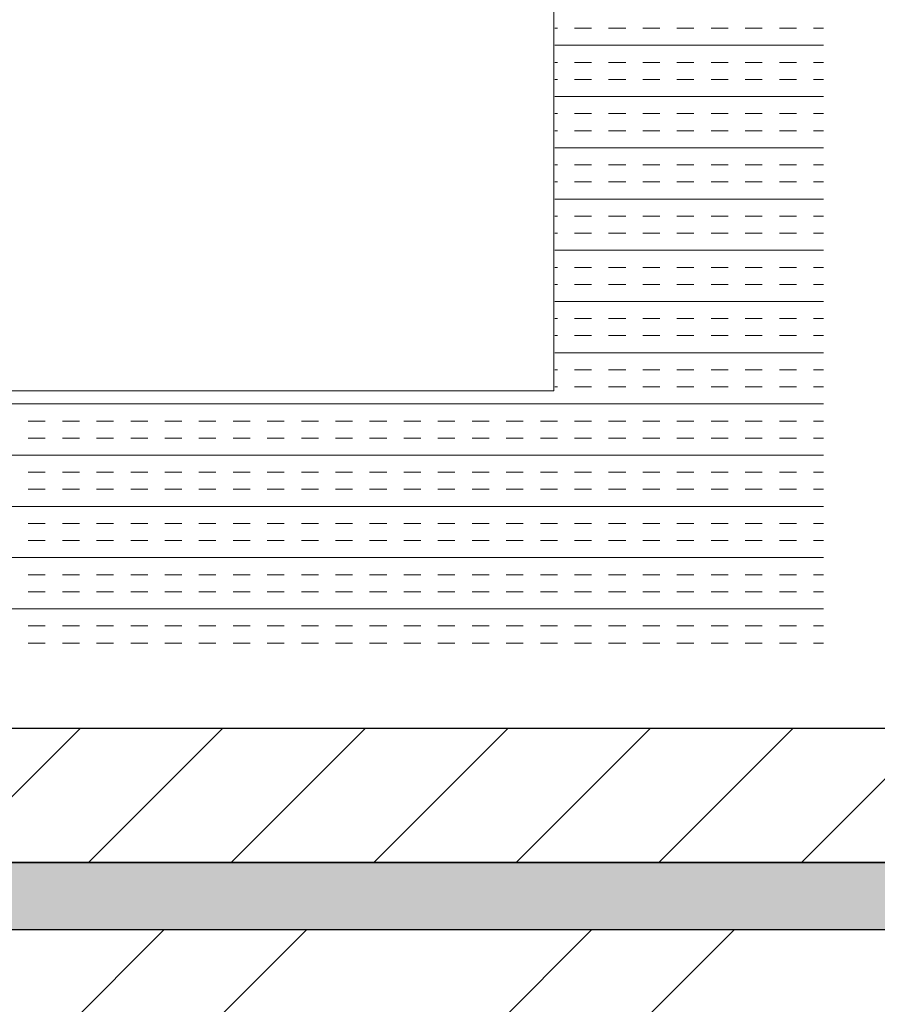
# Model space of a CAD drawing. Extents: x 3940905 to 4145695, y 925352 to 1109797.
# Tile 728 of 1056: x 4038822 to 4038981, y 1097293 to 1097476. Entities that reach past the tile are written whole.
import ezdxf

# ---------------------------------------------------------------- set-up
doc = ezdxf.new("R2010")
doc.units = 0
doc.header["$LTSCALE"] = 750
doc.header["$MEASUREMENT"] = 0
doc.layers.add('CIVIL WALLS', color=7, linetype='CONTINUOUS', lineweight=30)
doc.layers.add('CKD Equipments', color=252, linetype='CONTINUOUS', lineweight=0)
doc.layers.add('S-Hatch_8', color=7, linetype='CONTINUOUS')

msp = doc.modelspace()

# ---------------------------------------------------------------- hatches: boundary and pattern name
at = {"layer": 'CIVIL WALLS', "true_color": 0x136734}
h = msp.add_hatch(dxfattribs=at)
h.set_pattern_fill('AR-CONC', color=116, scale=3)
h.set_pattern_definition([(50, (55598.317, 54286.193), (21.51780548, -1.88256405), [2.25, -24.75]), (355, (55598.317, 54286.193), (-4.16254001, 22.56576401), [1.8, -19.8]), (100.45144446, (55600.11, 54286.036), (17.3552654, 20.68319973), [1.91220576, -21.03426336]), (46.1842, (55598.317, 54292.193), (32.01723992, -4.96557842), [3.375, -37.125]), (96.6356355, (55600.985, 54291.78), (28.03985837, 29.22355802), [2.86831026, -31.5514128]), (351.184164, (55598.317, 54292.193), (28.03985835, 29.223558), [2.7, -29.70000003]), (21, (55601.317, 54290.693), (17.90721156, -12.07856672), [2.25, -24.75]), (326, (55601.317, 54290.693), (7.29945996, 21.75450135), [1.8, -19.8]), (71.45144474, (55602.81, 54289.687), (25.2066713, 9.67593458), [1.9122057, -21.03426336]), (37.5, (55598.317, 54286.193), (0.36479566, 9.986815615), [0, -19.56, 0, -20.1, 0, -19.875]), (7.5, (55598.317, 54286.193), (7.892086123, 11.832351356), [0, -11.46, 0, -19.11, 0, -7.575]), (327.5, (55591.627, 54286.193), (16.014673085, -0.676646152), [0, -7.5, 0, -23.4, 0, -31.05]), (317.5, (55588.627, 54286.193), (17.49558508, 3.00314947), [0, -9.75, 0, -15.54, 0, -22.05])])
h.paths.add_polyline_path([(4039060.55, 1095413.96), (4039060.55, 1097194.5), (4038341.75, 1097194.5), (4038341.75, 1097319.5), (4039060.55, 1097319.5), (4039060.55, 1097619.04), (4039073.05, 1097619.04), (4039073.05, 1097307), (4038341.75, 1097307), (4038341.75, 1097207), (4039073.05, 1097207), (4039073.05, 1095413.96)])
at = {"layer": 'S-Hatch_8'}
h = msp.add_hatch(dxfattribs=at)
h.set_pattern_fill('ANSI31', color=6, scale=150)
h.set_pattern_definition([(45, (55598.317, 54286.193), (-13.25825215, 13.25825215), [])])
h.paths.add_polyline_path([(4039060.57, 1097619.04), (4039060.54, 1097319.5), (4038341.75, 1097319.5), (4038341.75, 1097194.5), (4039060.76, 1097194.5), (4039060.55, 1095413.96), (4039035.55, 1095413.97), (4039035.76, 1097169.5), (4038341.75, 1097169.5), (4038341.75, 1097344.5), (4039035.78, 1097344.5), (4039035.82, 1097619.04)])
at = {"layer": 'S-Hatch_8', "true_color": 0x636466}
h = msp.add_hatch(dxfattribs=at)
h.set_pattern_fill('ANSI32', color=251, scale=150)
h.set_pattern_definition([(45, (55598.317, 54286.193), (-39.77475644, 39.77475644), []), (45, (55624.834, 54286.193), (-39.77475644, 39.77475644), [])])
h.paths.add_polyline_path([(4039073.05, 1097207), (4039073.05, 1095413.44), (4039170.6, 1095413.44), (4039170.6, 1097618.67), (4039073.05, 1097618.67), (4039073.05, 1097307), (4038341.75, 1097307), (4038341.75, 1097207)])

# ---------------------------------------------------------------- linework, layer by layer
at = {"layer": 'CIVIL WALLS', "color": 6, "elevation": -7.61}
msp.add_lwpolyline([(4039060.56, 1097619.04), (4039060.54, 1097319.5), (4038341.75, 1097319.5), (4038341.75, 1097194.5), (4039060.76, 1097194.5), (4039060.55, 1095413.96), (4039035.55, 1095413.97), (4039035.76, 1097169.5), (4038341.75, 1097169.5), (4038341.75, 1097344.5), (4039035.78, 1097344.5), (4039035.81, 1097619.04), (4039060.56, 1097619.04)], dxfattribs=at)
at = {"layer": 'CIVIL WALLS', "color": 116, "true_color": 0x136734, "elevation": -7.61}
msp.add_lwpolyline([(4039060.55, 1095413.96), (4039060.55, 1097194.5), (4038341.75, 1097194.5), (4038341.75, 1097319.5), (4039060.55, 1097319.5), (4039060.55, 1097619.04), (4039073.05, 1097619.04), (4039073.05, 1097307), (4038341.75, 1097307), (4038341.75, 1097207), (4039073.05, 1097207), (4039073.05, 1095413.96), (4039060.55, 1095413.96)], close=True, dxfattribs=at)
at = {"layer": 'CIVIL WALLS', "elevation": -7.61}
msp.add_lwpolyline([(4039073.05, 1097207), (4039073.05, 1095413.44), (4039170.6, 1095413.44), (4039170.6, 1097618.67), (4039073.05, 1097618.67), (4039073.05, 1097307), (4038341.75, 1097307), (4038341.75, 1097207)], close=True, dxfattribs=at)
at = {"layer": 'CKD Equipments'}
for p, q in [((4038921.17, 1097407.2, 10238.7), (4038921.17, 1097871.2, 10238.7)), ((4038447.17, 1097407.2, 10238.7), (4038921.17, 1097407.2, 10238.7))]:
    msp.add_line(p, q, dxfattribs=at)
at = {"layer": 'CKD Equipments', "color": 4, "linetype": 'Continuous'}
for p, q in [((4038921.86, 1097474.61, 9913.53), (4038921.36, 1097474.61, 9913.53)), ((4038928.21, 1097474.61, 9913.53), (4038925.04, 1097474.61, 9913.53)), ((4038934.56, 1097474.61, 9913.53), (4038931.39, 1097474.61, 9913.53)), ((4038940.91, 1097474.61, 9913.53), (4038937.74, 1097474.61, 9913.53)), ((4038947.26, 1097474.61, 9913.53), (4038944.09, 1097474.61, 9913.53)), ((4038953.61, 1097474.61, 9913.53), (4038950.44, 1097474.61, 9913.53)), ((4038959.96, 1097474.61, 9913.53), (4038956.79, 1097474.61, 9913.53)), ((4038966.31, 1097474.61, 9913.53), (4038963.14, 1097474.61, 9913.53)), ((4038971.36, 1097474.61, 9913.53), (4038969.49, 1097474.61, 9913.53)), ((4038971.36, 1097471.44, 9913.53), (4038921.36, 1097471.44, 9913.53)), ((4038921.86, 1097468.26, 9913.53), (4038921.36, 1097468.26, 9913.53)), ((4038928.21, 1097468.26, 9913.53), (4038925.04, 1097468.26, 9913.53)), ((4038934.56, 1097468.26, 9913.53), (4038931.39, 1097468.26, 9913.53)), ((4038940.91, 1097468.26, 9913.53), (4038937.74, 1097468.26, 9913.53)), ((4038947.26, 1097468.26, 9913.53), (4038944.09, 1097468.26, 9913.53)), ((4038953.61, 1097468.26, 9913.53), (4038950.44, 1097468.26, 9913.53)), ((4038959.96, 1097468.26, 9913.53), (4038956.79, 1097468.26, 9913.53)), ((4038966.31, 1097468.26, 9913.53), (4038963.14, 1097468.26, 9913.53)), ((4038971.36, 1097468.26, 9913.53), (4038969.49, 1097468.26, 9913.53)), ((4038921.86, 1097465.09, 9913.53), (4038921.36, 1097465.09, 9913.53)), ((4038928.21, 1097465.09, 9913.53), (4038925.04, 1097465.09, 9913.53)), ((4038934.56, 1097465.09, 9913.53), (4038931.39, 1097465.09, 9913.53)), ((4038940.91, 1097465.09, 9913.53), (4038937.74, 1097465.09, 9913.53)), ((4038947.26, 1097465.09, 9913.53), (4038944.09, 1097465.09, 9913.53)), ((4038953.61, 1097465.09, 9913.53), (4038950.44, 1097465.09, 9913.53)), ((4038959.96, 1097465.09, 9913.53), (4038956.79, 1097465.09, 9913.53)), ((4038966.31, 1097465.09, 9913.53), (4038963.14, 1097465.09, 9913.53)), ((4038971.36, 1097465.09, 9913.53), (4038969.49, 1097465.09, 9913.53)), ((4038971.36, 1097461.91, 9913.53), (4038921.36, 1097461.91, 9913.53)), ((4038921.86, 1097458.74, 9913.53), (4038921.36, 1097458.74, 9913.53)), ((4038928.21, 1097458.74, 9913.53), (4038925.04, 1097458.74, 9913.53)), ((4038934.56, 1097458.74, 9913.53), (4038931.39, 1097458.74, 9913.53)), ((4038940.91, 1097458.74, 9913.53), (4038937.74, 1097458.74, 9913.53)), ((4038947.26, 1097458.74, 9913.53), (4038944.09, 1097458.74, 9913.53)), ((4038953.61, 1097458.74, 9913.53), (4038950.44, 1097458.74, 9913.53)), ((4038959.96, 1097458.74, 9913.53), (4038956.79, 1097458.74, 9913.53)), ((4038966.31, 1097458.74, 9913.53), (4038963.14, 1097458.74, 9913.53)), ((4038971.36, 1097458.74, 9913.53), (4038969.49, 1097458.74, 9913.53)), ((4038921.86, 1097455.56, 9913.53), (4038921.36, 1097455.56, 9913.53)), ((4038928.21, 1097455.56, 9913.53), (4038925.04, 1097455.56, 9913.53)), ((4038934.56, 1097455.56, 9913.53), (4038931.39, 1097455.56, 9913.53)), ((4038940.91, 1097455.56, 9913.53), (4038937.74, 1097455.56, 9913.53)), ((4038947.26, 1097455.56, 9913.53), (4038944.09, 1097455.56, 9913.53)), ((4038953.61, 1097455.56, 9913.53), (4038950.44, 1097455.56, 9913.53)), ((4038959.96, 1097455.56, 9913.53), (4038956.79, 1097455.56, 9913.53)), ((4038966.31, 1097455.56, 9913.53), (4038963.14, 1097455.56, 9913.53)), ((4038971.36, 1097455.56, 9913.53), (4038969.49, 1097455.56, 9913.53)), ((4038971.36, 1097452.39, 9913.53), (4038921.36, 1097452.39, 9913.53)), ((4038921.86, 1097449.21, 9913.53), (4038921.36, 1097449.21, 9913.53)), ((4038928.21, 1097449.21, 9913.53), (4038925.04, 1097449.21, 9913.53)), ((4038934.56, 1097449.21, 9913.53), (4038931.39, 1097449.21, 9913.53)), ((4038940.91, 1097449.21, 9913.53), (4038937.74, 1097449.21, 9913.53)), ((4038947.26, 1097449.21, 9913.53), (4038944.09, 1097449.21, 9913.53)), ((4038953.61, 1097449.21, 9913.53), (4038950.44, 1097449.21, 9913.53)), ((4038959.96, 1097449.21, 9913.53), (4038956.79, 1097449.21, 9913.53)), ((4038966.31, 1097449.21, 9913.53), (4038963.14, 1097449.21, 9913.53)), ((4038971.36, 1097449.21, 9913.53), (4038969.49, 1097449.21, 9913.53)), ((4038921.86, 1097446.04, 9913.53), (4038921.36, 1097446.04, 9913.53)), ((4038928.21, 1097446.04, 9913.53), (4038925.04, 1097446.04, 9913.53)), ((4038934.56, 1097446.04, 9913.53), (4038931.39, 1097446.04, 9913.53)), ((4038940.91, 1097446.04, 9913.53), (4038937.74, 1097446.04, 9913.53)), ((4038947.26, 1097446.04, 9913.53), (4038944.09, 1097446.04, 9913.53)), ((4038953.61, 1097446.04, 9913.53), (4038950.44, 1097446.04, 9913.53)), ((4038959.96, 1097446.04, 9913.53), (4038956.79, 1097446.04, 9913.53)), ((4038966.31, 1097446.04, 9913.53), (4038963.14, 1097446.04, 9913.53)), ((4038971.36, 1097446.04, 9913.53), (4038969.49, 1097446.04, 9913.53)), ((4038971.36, 1097442.86, 9913.53), (4038921.36, 1097442.86, 9913.53)), ((4038921.86, 1097439.69, 9913.53), (4038921.36, 1097439.69, 9913.53)), ((4038928.21, 1097439.69, 9913.53), (4038925.04, 1097439.69, 9913.53)), ((4038934.56, 1097439.69, 9913.53), (4038931.39, 1097439.69, 9913.53)), ((4038940.91, 1097439.69, 9913.53), (4038937.74, 1097439.69, 9913.53)), ((4038947.26, 1097439.69, 9913.53), (4038944.09, 1097439.69, 9913.53)), ((4038953.61, 1097439.69, 9913.53), (4038950.44, 1097439.69, 9913.53)), ((4038959.96, 1097439.69, 9913.53), (4038956.79, 1097439.69, 9913.53)), ((4038966.31, 1097439.69, 9913.53), (4038963.14, 1097439.69, 9913.53)), ((4038971.36, 1097439.69, 9913.53), (4038969.49, 1097439.69, 9913.53)), ((4038921.86, 1097436.51, 9913.53), (4038921.36, 1097436.51, 9913.53)), ((4038928.21, 1097436.51, 9913.53), (4038925.04, 1097436.51, 9913.53)), ((4038934.56, 1097436.51, 9913.53), (4038931.39, 1097436.51, 9913.53)), ((4038940.91, 1097436.51, 9913.53), (4038937.74, 1097436.51, 9913.53)), ((4038947.26, 1097436.51, 9913.53), (4038944.09, 1097436.51, 9913.53)), ((4038953.61, 1097436.51, 9913.53), (4038950.44, 1097436.51, 9913.53)), ((4038959.96, 1097436.51, 9913.53), (4038956.79, 1097436.51, 9913.53)), ((4038966.31, 1097436.51, 9913.53), (4038963.14, 1097436.51, 9913.53)), ((4038971.36, 1097436.51, 9913.53), (4038969.49, 1097436.51, 9913.53)), ((4038971.36, 1097433.34, 9913.53), (4038921.36, 1097433.34, 9913.53)), ((4038921.86, 1097430.16, 9913.53), (4038921.36, 1097430.16, 9913.53)), ((4038928.21, 1097430.16, 9913.53), (4038925.04, 1097430.16, 9913.53)), ((4038934.56, 1097430.16, 9913.53), (4038931.39, 1097430.16, 9913.53)), ((4038940.91, 1097430.16, 9913.53), (4038937.74, 1097430.16, 9913.53)), ((4038947.26, 1097430.16, 9913.53), (4038944.09, 1097430.16, 9913.53)), ((4038953.61, 1097430.16, 9913.53), (4038950.44, 1097430.16, 9913.53)), ((4038959.96, 1097430.16, 9913.53), (4038956.79, 1097430.16, 9913.53)), ((4038966.31, 1097430.16, 9913.53), (4038963.14, 1097430.16, 9913.53)), ((4038971.36, 1097430.16, 9913.53), (4038969.49, 1097430.16, 9913.53)), ((4038921.86, 1097426.99, 9913.53), (4038921.36, 1097426.99, 9913.53)), ((4038928.21, 1097426.99, 9913.53), (4038925.04, 1097426.99, 9913.53)), ((4038934.56, 1097426.99, 9913.53), (4038931.39, 1097426.99, 9913.53)), ((4038940.91, 1097426.99, 9913.53), (4038937.74, 1097426.99, 9913.53)), ((4038947.26, 1097426.99, 9913.53), (4038944.09, 1097426.99, 9913.53)), ((4038953.61, 1097426.99, 9913.53), (4038950.44, 1097426.99, 9913.53)), ((4038959.96, 1097426.99, 9913.53), (4038956.79, 1097426.99, 9913.53)), ((4038966.31, 1097426.99, 9913.53), (4038963.14, 1097426.99, 9913.53)), ((4038971.36, 1097426.99, 9913.53), (4038969.49, 1097426.99, 9913.53)), ((4038971.36, 1097423.81, 9913.53), (4038921.36, 1097423.81, 9913.53)), ((4038921.86, 1097420.64, 9913.53), (4038921.36, 1097420.64, 9913.53)), ((4038928.21, 1097420.64, 9913.53), (4038925.04, 1097420.64, 9913.53)), ((4038934.56, 1097420.64, 9913.53), (4038931.39, 1097420.64, 9913.53)), ((4038940.91, 1097420.64, 9913.53), (4038937.74, 1097420.64, 9913.53)), ((4038947.26, 1097420.64, 9913.53), (4038944.09, 1097420.64, 9913.53)), ((4038953.61, 1097420.64, 9913.53), (4038950.44, 1097420.64, 9913.53)), ((4038959.96, 1097420.64, 9913.53), (4038956.79, 1097420.64, 9913.53)), ((4038966.31, 1097420.64, 9913.53), (4038963.14, 1097420.64, 9913.53)), ((4038971.36, 1097420.64, 9913.53), (4038969.49, 1097420.64, 9913.53)), ((4038921.86, 1097417.46, 9913.53), (4038921.36, 1097417.46, 9913.53)), ((4038928.21, 1097417.46, 9913.53), (4038925.04, 1097417.46, 9913.53)), ((4038934.56, 1097417.46, 9913.53), (4038931.39, 1097417.46, 9913.53)), ((4038940.91, 1097417.46, 9913.53), (4038937.74, 1097417.46, 9913.53)), ((4038947.26, 1097417.46, 9913.53), (4038944.09, 1097417.46, 9913.53)), ((4038953.61, 1097417.46, 9913.53), (4038950.44, 1097417.46, 9913.53)), ((4038959.96, 1097417.46, 9913.53), (4038956.79, 1097417.46, 9913.53)), ((4038966.31, 1097417.46, 9913.53), (4038963.14, 1097417.46, 9913.53)), ((4038971.36, 1097417.46, 9913.53), (4038969.49, 1097417.46, 9913.53)), ((4038971.36, 1097414.29, 9913.53), (4038921.36, 1097414.29, 9913.53)), ((4038921.86, 1097411.11, 9913.53), (4038921.36, 1097411.11, 9913.53)), ((4038928.21, 1097411.11, 9913.53), (4038925.04, 1097411.11, 9913.53)), ((4038934.56, 1097411.11, 9913.53), (4038931.39, 1097411.11, 9913.53)), ((4038940.91, 1097411.11, 9913.53), (4038937.74, 1097411.11, 9913.53)), ((4038947.26, 1097411.11, 9913.53), (4038944.09, 1097411.11, 9913.53)), ((4038953.61, 1097411.11, 9913.53), (4038950.44, 1097411.11, 9913.53)), ((4038959.96, 1097411.11, 9913.53), (4038956.79, 1097411.11, 9913.53)), ((4038966.31, 1097411.11, 9913.53), (4038963.14, 1097411.11, 9913.53)), ((4038971.36, 1097411.11, 9913.53), (4038969.49, 1097411.11, 9913.53)), ((4038921.86, 1097407.94, 9913.53), (4038921.36, 1097407.94, 9913.53)), ((4038928.21, 1097407.94, 9913.53), (4038925.04, 1097407.94, 9913.53)), ((4038934.56, 1097407.94, 9913.53), (4038931.39, 1097407.94, 9913.53)), ((4038940.91, 1097407.94, 9913.53), (4038937.74, 1097407.94, 9913.53)), ((4038947.26, 1097407.94, 9913.53), (4038944.09, 1097407.94, 9913.53)), ((4038953.61, 1097407.94, 9913.53), (4038950.44, 1097407.94, 9913.53)), ((4038959.96, 1097407.94, 9913.53), (4038956.79, 1097407.94, 9913.53)), ((4038966.31, 1097407.94, 9913.53), (4038963.14, 1097407.94, 9913.53)), ((4038971.36, 1097407.94, 9913.53), (4038969.49, 1097407.94, 9913.53)), ((4038971.36, 1097404.76, 9913.53), (4038397.36, 1097404.76, 9913.53)), ((4038826.61, 1097401.59, 9913.53), (4038823.44, 1097401.59, 9913.53)), ((4038832.96, 1097401.59, 9913.53), (4038829.79, 1097401.59, 9913.53)), ((4038839.31, 1097401.59, 9913.53), (4038836.14, 1097401.59, 9913.53)), ((4038845.66, 1097401.59, 9913.53), (4038842.49, 1097401.59, 9913.53)), ((4038852.01, 1097401.59, 9913.53), (4038848.84, 1097401.59, 9913.53)), ((4038858.36, 1097401.59, 9913.53), (4038855.19, 1097401.59, 9913.53)), ((4038864.71, 1097401.59, 9913.53), (4038861.54, 1097401.59, 9913.53)), ((4038871.06, 1097401.59, 9913.53), (4038867.89, 1097401.59, 9913.53)), ((4038877.41, 1097401.59, 9913.53), (4038874.24, 1097401.59, 9913.53)), ((4038883.76, 1097401.59, 9913.53), (4038880.59, 1097401.59, 9913.53)), ((4038890.11, 1097401.59, 9913.53), (4038886.94, 1097401.59, 9913.53)), ((4038896.46, 1097401.59, 9913.53), (4038893.29, 1097401.59, 9913.53)), ((4038902.81, 1097401.59, 9913.53), (4038899.64, 1097401.59, 9913.53)), ((4038909.16, 1097401.59, 9913.53), (4038905.99, 1097401.59, 9913.53)), ((4038915.51, 1097401.59, 9913.53), (4038912.34, 1097401.59, 9913.53)), ((4038921.86, 1097401.59, 9913.53), (4038918.69, 1097401.59, 9913.53)), ((4038928.21, 1097401.59, 9913.53), (4038925.04, 1097401.59, 9913.53)), ((4038934.56, 1097401.59, 9913.53), (4038931.39, 1097401.59, 9913.53)), ((4038940.91, 1097401.59, 9913.53), (4038937.74, 1097401.59, 9913.53)), ((4038947.26, 1097401.59, 9913.53), (4038944.09, 1097401.59, 9913.53)), ((4038953.61, 1097401.59, 9913.53), (4038950.44, 1097401.59, 9913.53)), ((4038959.96, 1097401.59, 9913.53), (4038956.79, 1097401.59, 9913.53)), ((4038966.31, 1097401.59, 9913.53), (4038963.14, 1097401.59, 9913.53)), ((4038971.36, 1097401.59, 9913.53), (4038969.49, 1097401.59, 9913.53)), ((4038826.61, 1097398.41, 9913.53), (4038823.44, 1097398.41, 9913.53)), ((4038832.96, 1097398.41, 9913.53), (4038829.79, 1097398.41, 9913.53)), ((4038839.31, 1097398.41, 9913.53), (4038836.14, 1097398.41, 9913.53)), ((4038845.66, 1097398.41, 9913.53), (4038842.49, 1097398.41, 9913.53)), ((4038852.01, 1097398.41, 9913.53), (4038848.84, 1097398.41, 9913.53)), ((4038858.36, 1097398.41, 9913.53), (4038855.19, 1097398.41, 9913.53)), ((4038864.71, 1097398.41, 9913.53), (4038861.54, 1097398.41, 9913.53)), ((4038871.06, 1097398.41, 9913.53), (4038867.89, 1097398.41, 9913.53)), ((4038877.41, 1097398.41, 9913.53), (4038874.24, 1097398.41, 9913.53)), ((4038883.76, 1097398.41, 9913.53), (4038880.59, 1097398.41, 9913.53)), ((4038890.11, 1097398.41, 9913.53), (4038886.94, 1097398.41, 9913.53)), ((4038896.46, 1097398.41, 9913.53), (4038893.29, 1097398.41, 9913.53)), ((4038902.81, 1097398.41, 9913.53), (4038899.64, 1097398.41, 9913.53)), ((4038909.16, 1097398.41, 9913.53), (4038905.99, 1097398.41, 9913.53)), ((4038915.51, 1097398.41, 9913.53), (4038912.34, 1097398.41, 9913.53)), ((4038921.86, 1097398.41, 9913.53), (4038918.69, 1097398.41, 9913.53)), ((4038928.21, 1097398.41, 9913.53), (4038925.04, 1097398.41, 9913.53)), ((4038934.56, 1097398.41, 9913.53), (4038931.39, 1097398.41, 9913.53)), ((4038940.91, 1097398.41, 9913.53), (4038937.74, 1097398.41, 9913.53)), ((4038947.26, 1097398.41, 9913.53), (4038944.09, 1097398.41, 9913.53)), ((4038953.61, 1097398.41, 9913.53), (4038950.44, 1097398.41, 9913.53)), ((4038959.96, 1097398.41, 9913.53), (4038956.79, 1097398.41, 9913.53)), ((4038966.31, 1097398.41, 9913.53), (4038963.14, 1097398.41, 9913.53)), ((4038971.36, 1097398.41, 9913.53), (4038969.49, 1097398.41, 9913.53)), ((4038971.36, 1097395.24, 9913.53), (4038397.36, 1097395.24, 9913.53)), ((4038826.61, 1097392.06, 9913.53), (4038823.44, 1097392.06, 9913.53)), ((4038832.96, 1097392.06, 9913.53), (4038829.79, 1097392.06, 9913.53)), ((4038839.31, 1097392.06, 9913.53), (4038836.14, 1097392.06, 9913.53)), ((4038845.66, 1097392.06, 9913.53), (4038842.49, 1097392.06, 9913.53)), ((4038852.01, 1097392.06, 9913.53), (4038848.84, 1097392.06, 9913.53)), ((4038858.36, 1097392.06, 9913.53), (4038855.19, 1097392.06, 9913.53)), ((4038864.71, 1097392.06, 9913.53), (4038861.54, 1097392.06, 9913.53)), ((4038871.06, 1097392.06, 9913.53), (4038867.89, 1097392.06, 9913.53)), ((4038877.41, 1097392.06, 9913.53), (4038874.24, 1097392.06, 9913.53)), ((4038883.76, 1097392.06, 9913.53), (4038880.59, 1097392.06, 9913.53)), ((4038890.11, 1097392.06, 9913.53), (4038886.94, 1097392.06, 9913.53)), ((4038896.46, 1097392.06, 9913.53), (4038893.29, 1097392.06, 9913.53)), ((4038902.81, 1097392.06, 9913.53), (4038899.64, 1097392.06, 9913.53)), ((4038909.16, 1097392.06, 9913.53), (4038905.99, 1097392.06, 9913.53)), ((4038915.51, 1097392.06, 9913.53), (4038912.34, 1097392.06, 9913.53)), ((4038921.86, 1097392.06, 9913.53), (4038918.69, 1097392.06, 9913.53)), ((4038928.21, 1097392.06, 9913.53), (4038925.04, 1097392.06, 9913.53)), ((4038934.56, 1097392.06, 9913.53), (4038931.39, 1097392.06, 9913.53)), ((4038940.91, 1097392.06, 9913.53), (4038937.74, 1097392.06, 9913.53)), ((4038947.26, 1097392.06, 9913.53), (4038944.09, 1097392.06, 9913.53)), ((4038953.61, 1097392.06, 9913.53), (4038950.44, 1097392.06, 9913.53)), ((4038959.96, 1097392.06, 9913.53), (4038956.79, 1097392.06, 9913.53)), ((4038966.31, 1097392.06, 9913.53), (4038963.14, 1097392.06, 9913.53)), ((4038971.36, 1097392.06, 9913.53), (4038969.49, 1097392.06, 9913.53)), ((4038826.61, 1097388.89, 9913.53), (4038823.44, 1097388.89, 9913.53)), ((4038832.96, 1097388.89, 9913.53), (4038829.79, 1097388.89, 9913.53)), ((4038839.31, 1097388.89, 9913.53), (4038836.14, 1097388.89, 9913.53)), ((4038845.66, 1097388.89, 9913.53), (4038842.49, 1097388.89, 9913.53)), ((4038852.01, 1097388.89, 9913.53), (4038848.84, 1097388.89, 9913.53)), ((4038858.36, 1097388.89, 9913.53), (4038855.19, 1097388.89, 9913.53)), ((4038864.71, 1097388.89, 9913.53), (4038861.54, 1097388.89, 9913.53)), ((4038871.06, 1097388.89, 9913.53), (4038867.89, 1097388.89, 9913.53)), ((4038877.41, 1097388.89, 9913.53), (4038874.24, 1097388.89, 9913.53)), ((4038883.76, 1097388.89, 9913.53), (4038880.59, 1097388.89, 9913.53)), ((4038890.11, 1097388.89, 9913.53), (4038886.94, 1097388.89, 9913.53)), ((4038896.46, 1097388.89, 9913.53), (4038893.29, 1097388.89, 9913.53)), ((4038902.81, 1097388.89, 9913.53), (4038899.64, 1097388.89, 9913.53)), ((4038909.16, 1097388.89, 9913.53), (4038905.99, 1097388.89, 9913.53)), ((4038915.51, 1097388.89, 9913.53), (4038912.34, 1097388.89, 9913.53)), ((4038921.86, 1097388.89, 9913.53), (4038918.69, 1097388.89, 9913.53)), ((4038928.21, 1097388.89, 9913.53), (4038925.04, 1097388.89, 9913.53)), ((4038934.56, 1097388.89, 9913.53), (4038931.39, 1097388.89, 9913.53)), ((4038940.91, 1097388.89, 9913.53), (4038937.74, 1097388.89, 9913.53)), ((4038947.26, 1097388.89, 9913.53), (4038944.09, 1097388.89, 9913.53)), ((4038953.61, 1097388.89, 9913.53), (4038950.44, 1097388.89, 9913.53)), ((4038959.96, 1097388.89, 9913.53), (4038956.79, 1097388.89, 9913.53)), ((4038966.31, 1097388.89, 9913.53), (4038963.14, 1097388.89, 9913.53)), ((4038971.36, 1097388.89, 9913.53), (4038969.49, 1097388.89, 9913.53)), ((4038971.36, 1097385.71, 9913.53), (4038397.36, 1097385.71, 9913.53)), ((4038826.61, 1097382.54, 9913.53), (4038823.44, 1097382.54, 9913.53)), ((4038832.96, 1097382.54, 9913.53), (4038829.79, 1097382.54, 9913.53)), ((4038839.31, 1097382.54, 9913.53), (4038836.14, 1097382.54, 9913.53)), ((4038845.66, 1097382.54, 9913.53), (4038842.49, 1097382.54, 9913.53)), ((4038852.01, 1097382.54, 9913.53), (4038848.84, 1097382.54, 9913.53)), ((4038858.36, 1097382.54, 9913.53), (4038855.19, 1097382.54, 9913.53)), ((4038864.71, 1097382.54, 9913.53), (4038861.54, 1097382.54, 9913.53)), ((4038871.06, 1097382.54, 9913.53), (4038867.89, 1097382.54, 9913.53)), ((4038877.41, 1097382.54, 9913.53), (4038874.24, 1097382.54, 9913.53)), ((4038883.76, 1097382.54, 9913.53), (4038880.59, 1097382.54, 9913.53)), ((4038890.11, 1097382.54, 9913.53), (4038886.94, 1097382.54, 9913.53)), ((4038896.46, 1097382.54, 9913.53), (4038893.29, 1097382.54, 9913.53)), ((4038902.81, 1097382.54, 9913.53), (4038899.64, 1097382.54, 9913.53)), ((4038909.16, 1097382.54, 9913.53), (4038905.99, 1097382.54, 9913.53)), ((4038915.51, 1097382.54, 9913.53), (4038912.34, 1097382.54, 9913.53)), ((4038921.86, 1097382.54, 9913.53), (4038918.69, 1097382.54, 9913.53)), ((4038928.21, 1097382.54, 9913.53), (4038925.04, 1097382.54, 9913.53)), ((4038934.56, 1097382.54, 9913.53), (4038931.39, 1097382.54, 9913.53)), ((4038940.91, 1097382.54, 9913.53), (4038937.74, 1097382.54, 9913.53)), ((4038947.26, 1097382.54, 9913.53), (4038944.09, 1097382.54, 9913.53)), ((4038953.61, 1097382.54, 9913.53), (4038950.44, 1097382.54, 9913.53)), ((4038959.96, 1097382.54, 9913.53), (4038956.79, 1097382.54, 9913.53)), ((4038966.31, 1097382.54, 9913.53), (4038963.14, 1097382.54, 9913.53)), ((4038971.36, 1097382.54, 9913.53), (4038969.49, 1097382.54, 9913.53)), ((4038826.61, 1097379.36, 9913.53), (4038823.44, 1097379.36, 9913.53)), ((4038832.96, 1097379.36, 9913.53), (4038829.79, 1097379.36, 9913.53)), ((4038839.31, 1097379.36, 9913.53), (4038836.14, 1097379.36, 9913.53)), ((4038845.66, 1097379.36, 9913.53), (4038842.49, 1097379.36, 9913.53)), ((4038852.01, 1097379.36, 9913.53), (4038848.84, 1097379.36, 9913.53)), ((4038858.36, 1097379.36, 9913.53), (4038855.19, 1097379.36, 9913.53)), ((4038864.71, 1097379.36, 9913.53), (4038861.54, 1097379.36, 9913.53)), ((4038871.06, 1097379.36, 9913.53), (4038867.89, 1097379.36, 9913.53)), ((4038877.41, 1097379.36, 9913.53), (4038874.24, 1097379.36, 9913.53)), ((4038883.76, 1097379.36, 9913.53), (4038880.59, 1097379.36, 9913.53)), ((4038890.11, 1097379.36, 9913.53), (4038886.94, 1097379.36, 9913.53)), ((4038896.46, 1097379.36, 9913.53), (4038893.29, 1097379.36, 9913.53)), ((4038902.81, 1097379.36, 9913.53), (4038899.64, 1097379.36, 9913.53)), ((4038909.16, 1097379.36, 9913.53), (4038905.99, 1097379.36, 9913.53)), ((4038915.51, 1097379.36, 9913.53), (4038912.34, 1097379.36, 9913.53)), ((4038921.86, 1097379.36, 9913.53), (4038918.69, 1097379.36, 9913.53)), ((4038928.21, 1097379.36, 9913.53), (4038925.04, 1097379.36, 9913.53)), ((4038934.56, 1097379.36, 9913.53), (4038931.39, 1097379.36, 9913.53)), ((4038940.91, 1097379.36, 9913.53), (4038937.74, 1097379.36, 9913.53)), ((4038947.26, 1097379.36, 9913.53), (4038944.09, 1097379.36, 9913.53)), ((4038953.61, 1097379.36, 9913.53), (4038950.44, 1097379.36, 9913.53)), ((4038959.96, 1097379.36, 9913.53), (4038956.79, 1097379.36, 9913.53)), ((4038966.31, 1097379.36, 9913.53), (4038963.14, 1097379.36, 9913.53)), ((4038971.36, 1097379.36, 9913.53), (4038969.49, 1097379.36, 9913.53)), ((4038971.36, 1097376.19, 9913.53), (4038397.36, 1097376.19, 9913.53)), ((4038826.61, 1097373.01, 9913.53), (4038823.44, 1097373.01, 9913.53)), ((4038832.96, 1097373.01, 9913.53), (4038829.79, 1097373.01, 9913.53)), ((4038839.31, 1097373.01, 9913.53), (4038836.14, 1097373.01, 9913.53)), ((4038845.66, 1097373.01, 9913.53), (4038842.49, 1097373.01, 9913.53)), ((4038852.01, 1097373.01, 9913.53), (4038848.84, 1097373.01, 9913.53)), ((4038858.36, 1097373.01, 9913.53), (4038855.19, 1097373.01, 9913.53)), ((4038864.71, 1097373.01, 9913.53), (4038861.54, 1097373.01, 9913.53)), ((4038871.06, 1097373.01, 9913.53), (4038867.89, 1097373.01, 9913.53)), ((4038877.41, 1097373.01, 9913.53), (4038874.24, 1097373.01, 9913.53)), ((4038883.76, 1097373.01, 9913.53), (4038880.59, 1097373.01, 9913.53)), ((4038890.11, 1097373.01, 9913.53), (4038886.94, 1097373.01, 9913.53)), ((4038896.46, 1097373.01, 9913.53), (4038893.29, 1097373.01, 9913.53)), ((4038902.81, 1097373.01, 9913.53), (4038899.64, 1097373.01, 9913.53)), ((4038909.16, 1097373.01, 9913.53), (4038905.99, 1097373.01, 9913.53)), ((4038915.51, 1097373.01, 9913.53), (4038912.34, 1097373.01, 9913.53)), ((4038921.86, 1097373.01, 9913.53), (4038918.69, 1097373.01, 9913.53)), ((4038928.21, 1097373.01, 9913.53), (4038925.04, 1097373.01, 9913.53)), ((4038934.56, 1097373.01, 9913.53), (4038931.39, 1097373.01, 9913.53)), ((4038940.91, 1097373.01, 9913.53), (4038937.74, 1097373.01, 9913.53)), ((4038947.26, 1097373.01, 9913.53), (4038944.09, 1097373.01, 9913.53)), ((4038953.61, 1097373.01, 9913.53), (4038950.44, 1097373.01, 9913.53)), ((4038959.96, 1097373.01, 9913.53), (4038956.79, 1097373.01, 9913.53)), ((4038966.31, 1097373.01, 9913.53), (4038963.14, 1097373.01, 9913.53)), ((4038971.36, 1097373.01, 9913.53), (4038969.49, 1097373.01, 9913.53)), ((4038826.61, 1097369.84, 9913.53), (4038823.44, 1097369.84, 9913.53)), ((4038832.96, 1097369.84, 9913.53), (4038829.79, 1097369.84, 9913.53)), ((4038839.31, 1097369.84, 9913.53), (4038836.14, 1097369.84, 9913.53)), ((4038845.66, 1097369.84, 9913.53), (4038842.49, 1097369.84, 9913.53)), ((4038852.01, 1097369.84, 9913.53), (4038848.84, 1097369.84, 9913.53)), ((4038858.36, 1097369.84, 9913.53), (4038855.19, 1097369.84, 9913.53)), ((4038864.71, 1097369.84, 9913.53), (4038861.54, 1097369.84, 9913.53)), ((4038871.06, 1097369.84, 9913.53), (4038867.89, 1097369.84, 9913.53)), ((4038877.41, 1097369.84, 9913.53), (4038874.24, 1097369.84, 9913.53)), ((4038883.76, 1097369.84, 9913.53), (4038880.59, 1097369.84, 9913.53)), ((4038890.11, 1097369.84, 9913.53), (4038886.94, 1097369.84, 9913.53)), ((4038896.46, 1097369.84, 9913.53), (4038893.29, 1097369.84, 9913.53)), ((4038902.81, 1097369.84, 9913.53), (4038899.64, 1097369.84, 9913.53)), ((4038909.16, 1097369.84, 9913.53), (4038905.99, 1097369.84, 9913.53)), ((4038915.51, 1097369.84, 9913.53), (4038912.34, 1097369.84, 9913.53)), ((4038921.86, 1097369.84, 9913.53), (4038918.69, 1097369.84, 9913.53)), ((4038928.21, 1097369.84, 9913.53), (4038925.04, 1097369.84, 9913.53)), ((4038934.56, 1097369.84, 9913.53), (4038931.39, 1097369.84, 9913.53)), ((4038940.91, 1097369.84, 9913.53), (4038937.74, 1097369.84, 9913.53)), ((4038947.26, 1097369.84, 9913.53), (4038944.09, 1097369.84, 9913.53)), ((4038953.61, 1097369.84, 9913.53), (4038950.44, 1097369.84, 9913.53)), ((4038959.96, 1097369.84, 9913.53), (4038956.79, 1097369.84, 9913.53)), ((4038966.31, 1097369.84, 9913.53), (4038963.14, 1097369.84, 9913.53)), ((4038971.36, 1097369.84, 9913.53), (4038969.49, 1097369.84, 9913.53)), ((4038971.36, 1097366.66, 9913.53), (4038397.36, 1097366.66, 9913.53)), ((4038826.61, 1097363.49, 9913.53), (4038823.44, 1097363.49, 9913.53)), ((4038832.96, 1097363.49, 9913.53), (4038829.79, 1097363.49, 9913.53)), ((4038839.31, 1097363.49, 9913.53), (4038836.14, 1097363.49, 9913.53)), ((4038845.66, 1097363.49, 9913.53), (4038842.49, 1097363.49, 9913.53)), ((4038852.01, 1097363.49, 9913.53), (4038848.84, 1097363.49, 9913.53)), ((4038858.36, 1097363.49, 9913.53), (4038855.19, 1097363.49, 9913.53)), ((4038864.71, 1097363.49, 9913.53), (4038861.54, 1097363.49, 9913.53)), ((4038871.06, 1097363.49, 9913.53), (4038867.89, 1097363.49, 9913.53)), ((4038877.41, 1097363.49, 9913.53), (4038874.24, 1097363.49, 9913.53)), ((4038883.76, 1097363.49, 9913.53), (4038880.59, 1097363.49, 9913.53)), ((4038890.11, 1097363.49, 9913.53), (4038886.94, 1097363.49, 9913.53)), ((4038896.46, 1097363.49, 9913.53), (4038893.29, 1097363.49, 9913.53)), ((4038902.81, 1097363.49, 9913.53), (4038899.64, 1097363.49, 9913.53)), ((4038909.16, 1097363.49, 9913.53), (4038905.99, 1097363.49, 9913.53)), ((4038915.51, 1097363.49, 9913.53), (4038912.34, 1097363.49, 9913.53)), ((4038921.86, 1097363.49, 9913.53), (4038918.69, 1097363.49, 9913.53)), ((4038928.21, 1097363.49, 9913.53), (4038925.04, 1097363.49, 9913.53)), ((4038934.56, 1097363.49, 9913.53), (4038931.39, 1097363.49, 9913.53)), ((4038940.91, 1097363.49, 9913.53), (4038937.74, 1097363.49, 9913.53)), ((4038947.26, 1097363.49, 9913.53), (4038944.09, 1097363.49, 9913.53)), ((4038953.61, 1097363.49, 9913.53), (4038950.44, 1097363.49, 9913.53)), ((4038959.96, 1097363.49, 9913.53), (4038956.79, 1097363.49, 9913.53)), ((4038966.31, 1097363.49, 9913.53), (4038963.14, 1097363.49, 9913.53)), ((4038971.36, 1097363.49, 9913.53), (4038969.49, 1097363.49, 9913.53)), ((4038826.61, 1097360.31, 9913.53), (4038823.44, 1097360.31, 9913.53)), ((4038832.96, 1097360.31, 9913.53), (4038829.79, 1097360.31, 9913.53)), ((4038839.31, 1097360.31, 9913.53), (4038836.14, 1097360.31, 9913.53)), ((4038845.66, 1097360.31, 9913.53), (4038842.49, 1097360.31, 9913.53)), ((4038852.01, 1097360.31, 9913.53), (4038848.84, 1097360.31, 9913.53)), ((4038858.36, 1097360.31, 9913.53), (4038855.19, 1097360.31, 9913.53)), ((4038864.71, 1097360.31, 9913.53), (4038861.54, 1097360.31, 9913.53)), ((4038871.06, 1097360.31, 9913.53), (4038867.89, 1097360.31, 9913.53)), ((4038877.41, 1097360.31, 9913.53), (4038874.24, 1097360.31, 9913.53)), ((4038883.76, 1097360.31, 9913.53), (4038880.59, 1097360.31, 9913.53)), ((4038890.11, 1097360.31, 9913.53), (4038886.94, 1097360.31, 9913.53)), ((4038896.46, 1097360.31, 9913.53), (4038893.29, 1097360.31, 9913.53)), ((4038902.81, 1097360.31, 9913.53), (4038899.64, 1097360.31, 9913.53)), ((4038909.16, 1097360.31, 9913.53), (4038905.99, 1097360.31, 9913.53)), ((4038915.51, 1097360.31, 9913.53), (4038912.34, 1097360.31, 9913.53)), ((4038921.86, 1097360.31, 9913.53), (4038918.69, 1097360.31, 9913.53)), ((4038928.21, 1097360.31, 9913.53), (4038925.04, 1097360.31, 9913.53)), ((4038934.56, 1097360.31, 9913.53), (4038931.39, 1097360.31, 9913.53)), ((4038940.91, 1097360.31, 9913.53), (4038937.74, 1097360.31, 9913.53)), ((4038947.26, 1097360.31, 9913.53), (4038944.09, 1097360.31, 9913.53)), ((4038953.61, 1097360.31, 9913.53), (4038950.44, 1097360.31, 9913.53)), ((4038959.96, 1097360.31, 9913.53), (4038956.79, 1097360.31, 9913.53)), ((4038966.31, 1097360.31, 9913.53), (4038963.14, 1097360.31, 9913.53)), ((4038971.36, 1097360.31, 9913.53), (4038969.49, 1097360.31, 9913.53))]:
    msp.add_line(p, q, dxfattribs=at)

doc.saveas('drawing.dxf')
